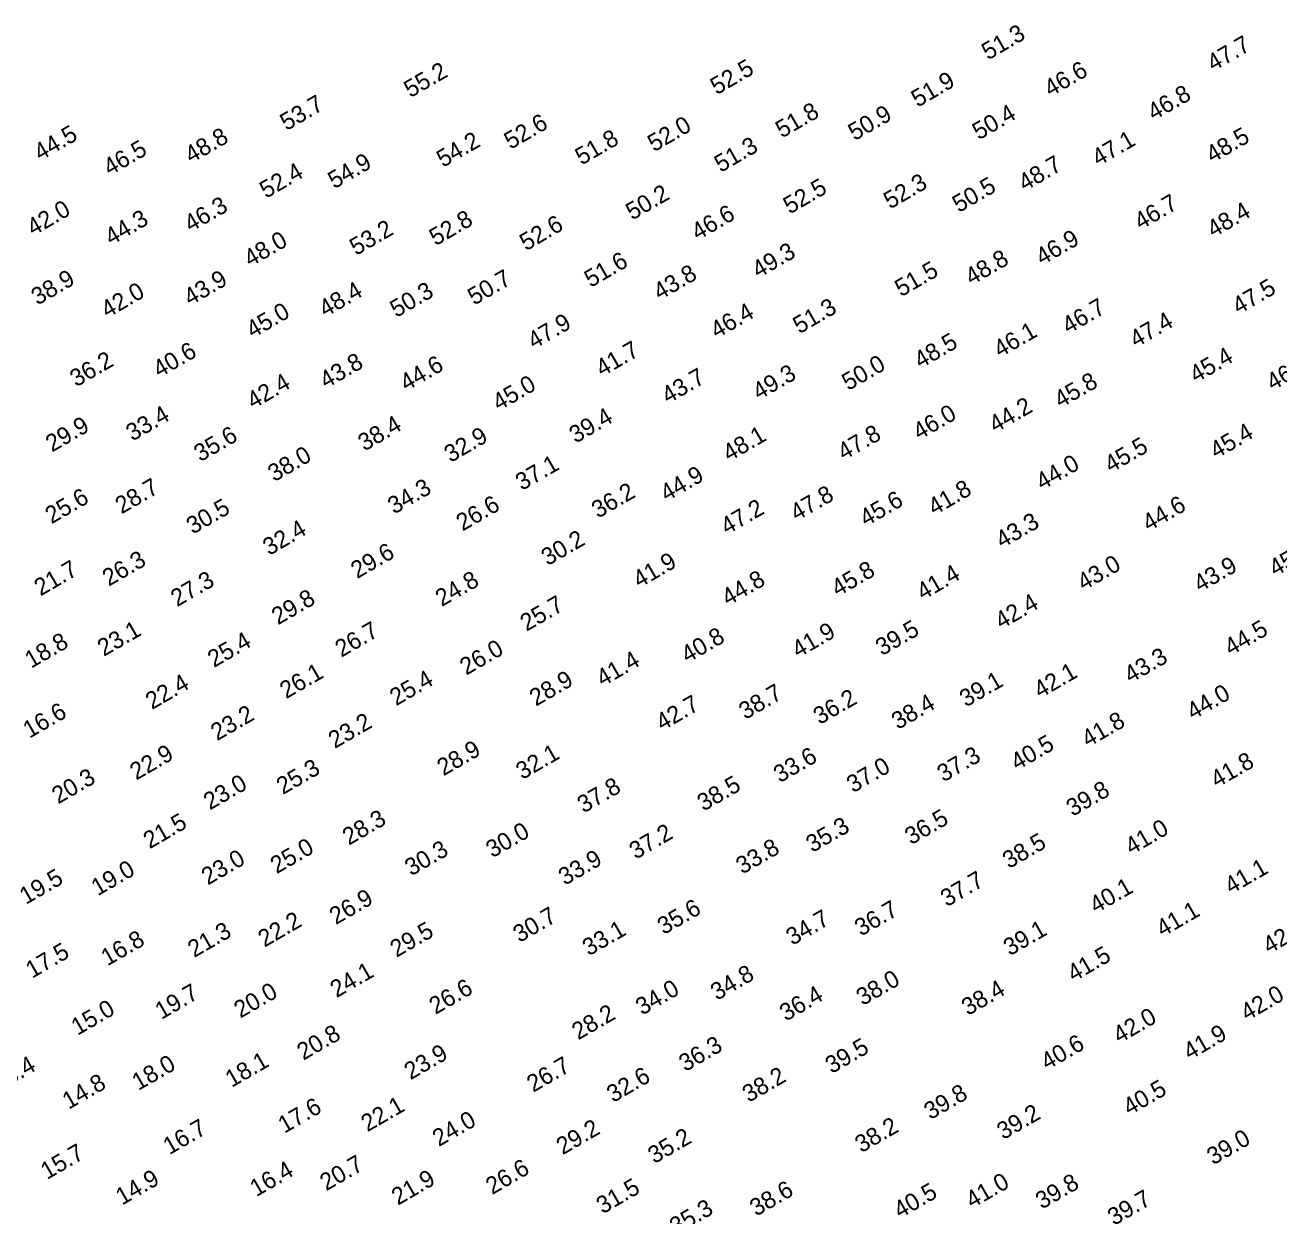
# Model space of a CAD drawing. Extents: x 3024098 to 3056816, y 418252 to 509144.
# Drawn here: x 3039928.7 to 3040293.3, y 419002 to 419348.3 of the extents above; entities that cross this region are included whole.
import ezdxf

# ---------------------------------------------------------------- set-up
doc = ezdxf.new("R2010")
doc.units = 0
doc.layers.add('V-TOPO-SOUN-0911', color=7, linetype='Continuous')

msp = doc.modelspace()

# ---------------------------------------------------------------- texts
at = {"layer": 'V-TOPO-SOUN-0911'}
for s, p in [('51.3 ', (3040208.73, 419337.97)), ('47.7 ', (3040274.22, 419334.68)), ('52.5 ', (3040129.82, 419327.86)), ('46.6 ', (3040226.88, 419327.28)), ('55.2 ', (3040040.76, 419327.01)), ('51.9 ', (3040188.26, 419324.25)), ('46.8 ', (3040256.93, 419320.38)), ('53.7 ', (3040004.73, 419317.43)), ('51.8 ', (3040148.79, 419315.29)), ('50.9 ', (3040169.92, 419314.51)), ('50.4 ', (3040206.04, 419314.74)), ('44.5 ', (3039933.13, 419308.67)), ('52.6 ', (3040069.89, 419311.99)), ('52.0 ', (3040111.61, 419311.29)), ('48.8 ', (3039977.01, 419307.95)), ('54.2 ', (3040050.24, 419306.76)), ('51.8 ', (3040090.53, 419307.42)), ('51.3 ', (3040131.01, 419305.29)), ('47.1 ', (3040240.77, 419307.11)), ('48.5 ', (3040273.95, 419308.04)), ('46.5 ', (3039953.34, 419304.34)), ('54.9 ', (3040018.64, 419300.53)), ('48.7 ', (3040219.4, 419299.84)), ('52.4 ', (3039998.79, 419297.74)), ('52.3 ', (3040180.22, 419294.63)), ('50.2 ', (3040105.26, 419291.41)), ('52.5 ', (3040151.05, 419293.18)), ('50.5 ', (3040200.23, 419293.61)), ('46.3 ', (3039976.85, 419287.93)), ('46.7 ', (3040253.09, 419288.59)), ('42.0 ', (3039931.09, 419286.85)), ('44.3 ', (3039953.75, 419284.09)), ('52.8 ', (3040048.1, 419283.96)), ('46.6 ', (3040124.32, 419285.54)), ('48.4 ', (3040274.25, 419286.33)), ('53.2 ', (3040024.97, 419281.14)), ('52.6 ', (3040074.38, 419282.49)), ('48.0 ', (3039994.18, 419277.83)), ('46.9 ', (3040224.42, 419278.29)), ('49.3 ', (3040141.94, 419274.55)), ('48.8 ', (3040203.91, 419272.48)), ('51.6 ', (3040093.18, 419271.83)), ('51.5 ', (3040183.46, 419269.13)), ('38.9 ', (3039932.36, 419266.67)), ('43.9 ', (3039976.71, 419266.54)), ('50.7 ', (3040059.29, 419266.67)), ('43.8 ', (3040113.26, 419268.15)), ('42.0 ', (3039952.65, 419262.96)), ('48.4 ', (3040016.02, 419263.2)), ('50.3 ', (3040036.69, 419263.1)), ('47.5 ', (3040281.59, 419264.02)), ('51.3 ', (3040153.88, 419258.37)), ('46.7 ', (3040232.09, 419258.31)), ('45.0 ', (3039994.87, 419257.09)), ('46.4 ', (3040129.86, 419256.99)), ('47.4 ', (3040251.75, 419254.34)), ('47.9 ', (3040076.68, 419253.91)), ('46.1 ', (3040212.19, 419251.46)), ('48.5 ', (3040189.07, 419248.27)), ('40.6 ', (3039967.76, 419245.62)), ('41.7 ', (3040096.5, 419245.91)), ('45.4 ', (3040269.17, 419244.1)), ('36.2 ', (3039943.61, 419242.92)), ('43.8 ', (3040016.22, 419242.43)), ('44.6 ', (3040039.57, 419241.68)), ('50.0 ', (3040168.07, 419241.84)), ('46.2 ', (3040291.51, 419241.84)), ('42.4 ', (3039995.05, 419236.49)), ('45.0 ', (3040066.46, 419235.96)), ('43.7 ', (3040115.66, 419238)), ('49.3 ', (3040142.1, 419239.11)), ('45.8 ', (3040229.8, 419236.78)), ('44.2 ', (3040210.83, 419229.57)), ('33.4 ', (3039959.92, 419227.14)), ('39.4 ', (3040088.79, 419226.52)), ('46.0 ', (3040188.71, 419227.47)), ('29.9 ', (3039936.56, 419223.96)), ('38.4 ', (3040027.4, 419224.25)), ('47.8 ', (3040166.81, 419221.56)), ('45.4 ', (3040275.07, 419222.02)), ('35.6 ', (3039979.67, 419221.14)), ('32.9 ', (3040052.44, 419220.91)), ('48.1 ', (3040133.42, 419221.22)), ('45.5 ', (3040244.42, 419217.95)), ('38.0 ', (3040001.17, 419215.33)), ('37.1 ', (3040073.19, 419212.78)), ('44.0 ', (3040224.47, 419212.9)), ('44.9 ', (3040115.26, 419209.59)), ('25.6 ', (3039936.42, 419203.1)), ('28.7 ', (3039956.8, 419205.98)), ('34.3 ', (3040036.03, 419205.91)), ('36.2 ', (3040095.32, 419204.73)), ('47.8 ', (3040153.06, 419203.91)), ('41.8 ', (3040193.12, 419205.55)), ('30.5 ', (3039977.49, 419200.07)), ('26.6 ', (3040055.94, 419201)), ('47.2 ', (3040132.82, 419199.94)), ('45.6 ', (3040173.23, 419202.34)), ('44.6 ', (3040255.45, 419200.9)), ('43.3 ', (3040212.8, 419196)), ('32.4 ', (3039999.71, 419193.9)), ('30.2 ', (3040080.68, 419190.92)), ('26.3 ', (3039953.06, 419184.95)), ('29.6 ', (3040025.3, 419187.18)), ('45.3 ', (3040292.26, 419187.8)), ('21.7 ', (3039933.24, 419182.13)), ('41.9 ', (3040107.32, 419184.46)), ('45.8 ', (3040165.03, 419181.96)), ('43.0 ', (3040236.51, 419183.67)), ('43.9 ', (3040270.35, 419183.24)), ('27.3 ', (3039972.94, 419179.01)), ('24.8 ', (3040049.88, 419179.04)), ('44.8 ', (3040133.11, 419179.24)), ('41.4 ', (3040189.8, 419180.91)), ('29.8 ', (3040002.27, 419173.73)), ('25.7 ', (3040074.55, 419171.86)), ('42.4 ', (3040212.57, 419172.45)), ('23.1 ', (3039951.63, 419164.56)), ('26.7 ', (3040020.71, 419164.31)), ('41.9 ', (3040153.52, 419164.11)), ('39.5 ', (3040177.88, 419164.74)), ('44.5 ', (3040279.3, 419164.77)), ('18.8 ', (3039930.49, 419161.1)), ('25.4 ', (3039983.67, 419161.33)), ('40.8 ', (3040121.33, 419162.64)), ('26.0 ', (3040057.01, 419159.09)), ('41.4 ', (3040096.66, 419155.78)), ('43.3 ', (3040250.14, 419156.77)), ('42.1 ', (3040223.87, 419152.38)), ('22.4 ', (3039965.62, 419149.09)), ('26.1 ', (3040004.65, 419152.25)), ('25.4 ', (3040036.62, 419150.2)), ('28.9 ', (3040077.27, 419150.07)), ('39.1 ', (3040202.29, 419149.82)), ('38.7 ', (3040138.13, 419146.17)), ('44.0 ', (3040268.33, 419146.1)), ('42.7 ', (3040113.98, 419142.92)), ('36.2 ', (3040159.78, 419144.72)), ('38.4 ', (3040182.52, 419143.28)), ('16.6 ', (3039929.99, 419140.76)), ('23.2 ', (3039984.56, 419140.03)), ('23.2 ', (3040018.77, 419137.77)), ('41.8 ', (3040237.77, 419138.13)), ('40.5 ', (3040217.16, 419131.4)), ('22.9 ', (3039961.06, 419128.58)), ('28.9 ', (3040050.37, 419129.8)), ('32.1 ', (3040073.32, 419128.73)), ('33.6 ', (3040148.2, 419127.8)), ('37.3 ', (3040195.78, 419128.02)), ('25.3 ', (3040003.68, 419124.38)), ('37.0 ', (3040169.48, 419124.87)), ('41.8 ', (3040275.27, 419126.35)), ('20.3 ', (3039938.36, 419121.66)), ('23.0 ', (3039982.47, 419119.89)), ('38.5 ', (3040126.01, 419119.53)), ('37.8 ', (3040091.15, 419119)), ('39.8 ', (3040233.31, 419118.02)), ('21.5 ', (3039964.96, 419108.6)), ('28.3 ', (3040022.88, 419109.65)), ('36.5 ', (3040186.38, 419109.78)), ('30.0 ', (3040064.59, 419105.98)), ('37.2 ', (3040106.27, 419105.55)), ('35.3 ', (3040157.65, 419107.52)), ('41.0 ', (3040250.42, 419106.86)), ('25.0 ', (3040001.89, 419101.35)), ('33.8 ', (3040137.28, 419101.22)), ('38.5 ', (3040214.79, 419102.83)), ('23.0 ', (3039981.88, 419098.07)), ('30.3 ', (3040040.99, 419100.7)), ('33.9 ', (3040085.67, 419097.97)), ('19.0 ', (3039949.83, 419094.92)), ('41.1 ', (3040279.35, 419095.43)), ('19.5 ', (3039928.97, 419092.43)), ('37.7 ', (3040196.76, 419091.74)), ('26.9 ', (3040019.1, 419086.56)), ('40.1 ', (3040240.08, 419089.82)), ('35.6 ', (3040114.44, 419083.64)), ('36.7 ', (3040171.79, 419083.21)), ('22.2 ', (3039998.33, 419079.99)), ('30.7 ', (3040072.48, 419081.34)), ('34.7 ', (3040151.84, 419080.52)), ('41.1 ', (3040259.47, 419082.99)), ('21.3 ', (3039977.89, 419076.98)), ('29.5 ', (3040036.71, 419077.04)), ('33.1 ', (3040092.64, 419077.45)), ('39.1 ', (3040215.05, 419077.48)), ('42.4 ', (3040290.46, 419078.06)), ('16.8 ', (3039952.67, 419074.55)), ('17.5 ', (3039930.77, 419070.94)), ('41.5 ', (3040233.63, 419069.95)), ('24.1 ', (3040019.31, 419065.31)), ('34.8 ', (3040129.9, 419064.51)), ('38.0 ', (3040172.27, 419063)), ('19.7 ', (3039968.38, 419059)), ('20.0 ', (3039991.33, 419059.36)), ('26.6 ', (3040048.07, 419060.45)), ('34.0 ', (3040108.13, 419060.21)), ('36.4 ', (3040149.97, 419058.47)), ('38.4 ', (3040202.89, 419060.11)), ('42.0 ', (3040284.01, 419058.57)), ('15.0 ', (3039943.99, 419054.37)), ('28.2 ', (3040089.57, 419053.03)), ('42.0 ', (3040246.91, 419052.01)), ('20.8 ', (3040009.65, 419047.12)), ('41.9 ', (3040267.36, 419047.19)), ('36.3 ', (3040120.68, 419043.81)), ('39.5 ', (3040163.25, 419043.22)), ('40.6 ', (3040225.92, 419044.27)), ('23.9 ', (3040040.82, 419041.44)), ('15.4 ', (3039921.01, 419038)), ('18.0 ', (3039961.67, 419038.33)), ('18.1 ', (3039988.8, 419039.23)), ('26.7 ', (3040076.48, 419037.8)), ('14.8 ', (3039941.41, 419032.85)), ('32.6 ', (3040099.71, 419034.82)), ('38.2 ', (3040139.15, 419034.85)), ('39.8 ', (3040191.97, 419029.83)), ('40.5 ', (3040249.83, 419031.08)), ('17.6 ', (3040004.14, 419025.87)), ('22.1 ', (3040028.27, 419026.3)), ('24.0 ', (3040049.04, 419022.02)), ('39.2 ', (3040213.16, 419024.02)), ('16.7 ', (3039970.71, 419019.66)), ('29.2 ', (3040085.05, 419019.63)), ('38.2 ', (3040171.89, 419020.22)), ('35.2 ', (3040111.69, 419017.03)), ('39.0 ', (3040274.2, 419016.67)), ('15.7 ', (3039935.11, 419012.44)), ('16.4 ', (3039995.97, 419007.45)), ('20.7 ', (3040016.31, 419009.16)), ('26.6 ', (3040064.54, 419008.05)), ('14.9 ', (3039956.93, 419004.99)), ('21.9 ', (3040037.15, 419004.96)), ('31.5 ', (3040096.68, 419002.43)), ('41.0 ', (3040204.09, 419004.04)), ('39.8 ', (3040224.38, 419003.81)), ('38.6 ', (3040141.31, 419001.75)), ('40.5 ', (3040183.13, 419001.12)), ('39.7 ', (3040245.35, 418999.06)), ('35.3 ', (3040117.99, 418996.37))]:
    msp.add_text(s, height=5, rotation=30, dxfattribs=at).set_placement(p)

doc.saveas('drawing.dxf')
